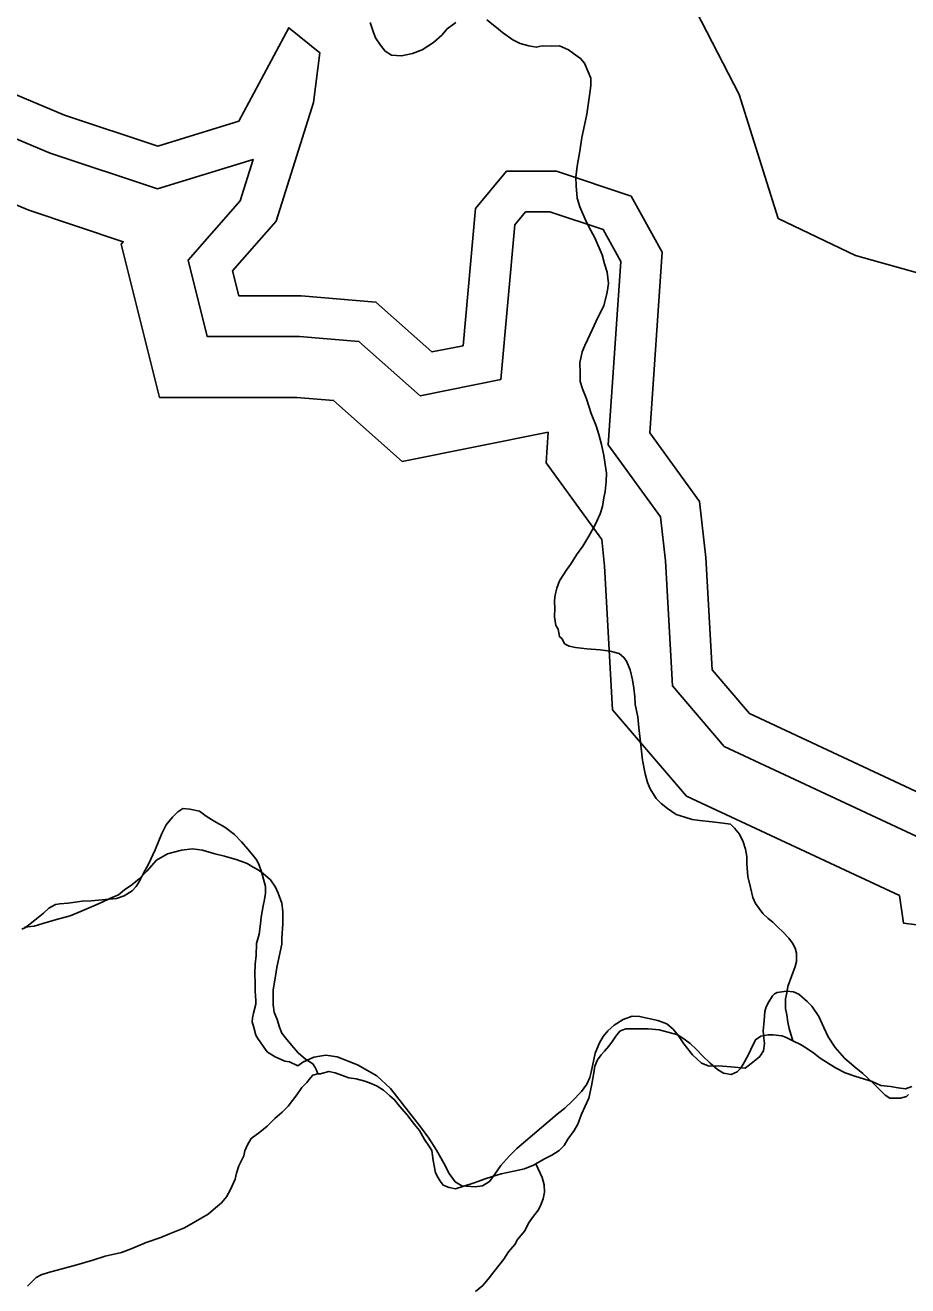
# Model space of a CAD drawing. Extents: x 2001466 to 2224147, y 644118 to 847247.
# Drawn here: x 2059677 to 2061104, y 759405 to 761441 of the extents above; entities that cross this region are included whole.
import ezdxf

# ---------------------------------------------------------------- set-up
doc = ezdxf.new("R2010")
doc.units = 0
for name, color, linetype in [('Exist Boundary Political City Limit New', 7, 'Continuous'), ('Exist Hydrographic Buffer Line', 7, 'Continuous'), ('Exist Hydrographic Lake Shore', 7, 'Continuous'), ('Exist Hydrographic Misc Water Feature', 7, 'Continuous'), ('Exist Road Non-System Type 51', 7, 'Continuous'), ('Map Preparation Boundary City Limit Buffer Line', 7, 'Continuous')]:
    doc.layers.add(name, color=color, linetype=linetype)

msp = doc.modelspace()

# ---------------------------------------------------------------- linework, layer by layer
at = {"layer": 'Exist Boundary Political City Limit New'}
for points in [[(2059671.9, 759980.5), (2059677.8, 759983.4), (2059687.5, 759990.7), (2059706.8, 760006.3), (2059715.5, 760014.8), (2059726.1, 760020.2), (2059732.9, 760021.7), (2059746.8, 760022.8), (2059769.5, 760025.9), (2059783.8, 760026.4), (2059824.9, 760030.3), (2059837.2, 760034.5), (2059850.1, 760042.7), (2059856.4, 760049.5), (2059861.8, 760057.9), (2059868.5, 760071), (2059876.5, 760085.4), (2059887.4, 760108.9), (2059898.1, 760135.1), (2059905.1, 760149.4), (2059915.2, 760161.7), (2059923.6, 760170), (2059932, 760175.4), (2059943, 760174.6), (2059958.9, 760171.1), (2059969.6, 760163.1), (2059982.6, 760155), (2060000, 760145.2), (2060015.2, 760133.6), (2060026.8, 760121.7), (2060037, 760110.1), (2060045.2, 760100.2)], [(2060045.2, 760100.2), (2060051.4, 760092.2), (2060055.4, 760084.1), (2060059, 760073.4), (2060065.4, 760049.7), (2060065.6, 760038.6), (2060063.9, 760028.8), (2060061.6, 760018.3), (2060058.6, 760000), (2060057.4, 759989.2), (2060055.2, 759972.7), (2060051.1, 759957.5), (2060050.5, 759938), (2060049.1, 759924.2), (2060048.8, 759921.3), (2060048.2, 759910.9), (2060049.1, 759890.8), (2060048.9, 759880.5), (2060049.9, 759865.6), (2060049.8, 759859.4), (2060045.9, 759845), (2060044.5, 759837.6), (2060044.2, 759831), (2060046.6, 759821.9), (2060050.1, 759809.6), (2060053, 759804.1), (2060066.5, 759784.5), (2060068.9, 759782.1), (2060081.4, 759774.3), (2060097, 759767.5), (2060104.6, 759766.3), (2060118, 759759.7), (2060126, 759765.9), (2060143.5, 759774), (2060162.9, 759777), (2060181.5, 759774.5), (2060214.1, 759761.5), (2060245.4, 759743.6), (2060267.4, 759723.2), (2060316, 759661.6), (2060329.6, 759643), (2060342, 759623.9), (2060353.9, 759602.5), (2060362.5, 759586.2), (2060372.2, 759572.3), (2060382.8, 759566.3), (2060404.6, 759564.6), (2060416.1, 759565.8), (2060427.4, 759573), (2060436.2, 759585), (2060446, 759599.1), (2060459.2, 759614.1), (2060471.6, 759626.5)], [(2060471.6, 759626.5), (2060537.2, 759681.8), (2060549.4, 759691.7), (2060561.4, 759702.6), (2060576, 759718.4), (2060584.9, 759730.5), (2060590, 759741), (2060591.8, 759749.5), (2060598.5, 759780.5), (2060605.4, 759797.1), (2060611.4, 759807.3), (2060619, 759816.2), (2060629, 759825.3), (2060643.4, 759834.9), (2060657.9, 759840.2), (2060670.2, 759839.8), (2060699.5, 759833.2), (2060714.1, 759827.6), (2060724.4, 759819.2), (2060732.9, 759808.3), (2060741.8, 759795.3), (2060755.6, 759777.9), (2060770.2, 759764.1), (2060782.8, 759759.3), (2060797.6, 759759.6), (2060817.8, 759758.2), (2060840.6, 759755.9), (2060855.2, 759767.6), (2060864.6, 759775.1), (2060870.5, 759784.1), (2060872, 759796.1), (2060871.2, 759804.4), (2060870, 759816.3), (2060871.1, 759827.4), (2060871.6, 759833), (2060872.6, 759847.6), (2060874.5, 759855.2), (2060878.8, 759863.5), (2060884.9, 759872.8), (2060888.4, 759876), (2060892.4, 759878.3), (2060907.6, 759880.5), (2060918.9, 759879.5), (2060927.6, 759875.6), (2060941.2, 759863.7), (2060948.4, 759856.2), (2060959.6, 759839.4), (2060968, 759822), (2060975, 759806.6), (2060986.1, 759789.6), (2061001.5, 759772.4), (2061016.8, 759758.9), (2061031, 759747.4), (2061046.4, 759733.2), (2061067.1, 759712.4), (2061074.8, 759707.8), (2061091.8, 759707.7), (2061101.6, 759710.5), (2061104.8, 759713.5)]]:
    msp.add_lwpolyline(points, dxfattribs=at)
at = {"layer": 'Exist Hydrographic Buffer Line'}
for points in [[(2062196.8, 759931.3), (2062096.2, 759902.5), (2061608.6, 759916.9), (2061605.8, 759926.7), (2061096.9, 759990.3), (2061090.1, 760034.8), (2060746.2, 760195.4), (2060626.6, 760334.9), (2060613.7, 760567.1), (2060609, 760610.1), (2060518.9, 760733.9), (2060522.3, 760783.3), (2060286.5, 760736.1), (2060175.7, 760834.6), (2060116.3, 760839.6), (2059894.3, 760839.6), (2059832.4, 761087.3), (2059835.6, 761091), (2059683.1, 761141.9), (2059574.2, 761187.3), (2059018, 761280)], [(2061166.6, 760107.7), (2060807.1, 760275.6), (2060723.1, 760373.7), (2060711.9, 760575.3), (2060703.9, 760646.8), (2060619.6, 760762.8), (2060640, 761059.2), (2060611.5, 761110.5), (2060525.1, 761139.4), (2060486, 761139.4), (2060468.4, 761118.3), (2060445.7, 760868.3), (2060315.3, 760842.2), (2060216.6, 760930), (2060120.4, 760938), (2059971.2, 760938), (2059940.4, 761061.3), (2060024.4, 761157.3), (2060045.4, 761224), (2059890.8, 761176.4), (2059717.6, 761234.1), (2059601.6, 761282.5)]]:
    msp.add_lwpolyline(points, dxfattribs=at)
at = {"layer": 'Exist Hydrographic Lake Shore'}
msp.add_lwpolyline([(2061149.7, 760188.1), (2060847.7, 760329), (2060787.3, 760399.5), (2060777.3, 760580.7), (2060767.2, 760671.4), (2060686.7, 760782.1), (2060706.8, 761074.1), (2060656.5, 761164.7), (2060535.7, 761205), (2060455.2, 761205), (2060404.9, 761144.6), (2060384.8, 760923.1), (2060334.4, 760913), (2060243.9, 760993.6), (2060123.1, 761003.6), (2060022.4, 761003.6), (2060012.4, 761043.9), (2060082.8, 761124.4), (2060143.2, 761315.7), (2060153.3, 761396.3), (2060103, 761436.6), (2060022.4, 761285.5), (2059891.6, 761245.3), (2059740.6, 761295.6), (2059619.9, 761346)], dxfattribs=at)
at = {"layer": 'Exist Hydrographic Misc Water Feature'}
for points in [[(2060234.8, 761444.9), (2060239.3, 761430.4), (2060243.2, 761420.5), (2060251.4, 761408.7), (2060259, 761398.6), (2060269, 761392.6), (2060285.4, 761391), (2060303, 761394.8), (2060318.8, 761400.9), (2060337.1, 761412.7), (2060350.8, 761424.8), (2060359, 761435), (2060373, 761445)], [(2060423, 761449.2), (2060438.8, 761437.1), (2060448.8, 761429), (2060465.2, 761417.2), (2060476.9, 761411), (2060491.3, 761407.2), (2060503.2, 761405), (2060512.8, 761407.2), (2060527, 761407.1), (2060540.9, 761407.4), (2060555.3, 761401.1), (2060563.1, 761395.1), (2060574.9, 761387.2), (2060580.9, 761379.4), (2060587, 761365.5), (2060591.4, 761355.1), (2060591.1, 761343.4), (2060589.3, 761327.4), (2060585, 761297.2), (2060581.3, 761279.2), (2060577, 761259.5), (2060573.3, 761237.4), (2060569.4, 761213.2), (2060567.2, 761195.3), (2060567.6, 761181.5), (2060569.2, 761161.3), (2060573.7, 761147.2), (2060583.8, 761123.4), (2060591.6, 761109.2), (2060597.7, 761097.4), (2060609.6, 761069.6), (2060613.5, 761055.2), (2060617.6, 761041.6), (2060619.9, 761023.4), (2060617.8, 761009.5), (2060612.1, 760987.3), (2060602, 760967.3), (2060593.8, 760949.5), (2060581.9, 760923.3), (2060577.6, 760913.4), (2060573.7, 760895.3), (2060574.1, 760879.4), (2060573.9, 760865.3), (2060577.8, 760853.3), (2060584.2, 760837.3), (2060592, 760813.5), (2060600.2, 760793.6), (2060604.3, 760779.5), (2060608.4, 760763.5), (2060612.1, 760745.5), (2060614.5, 760731.3), (2060616.4, 760717.2), (2060616.2, 760703.5), (2060614.3, 760687.6), (2060612.3, 760677.3), (2060610.4, 760663.4), (2060606.3, 760651.5), (2060598.5, 760633.5), (2060588.3, 760615.6), (2060578.4, 760599.3), (2060568.4, 760585.4), (2060558.5, 760569.4), (2060552.6, 760561.4), (2060540.7, 760543.4), (2060536.4, 760531.4), (2060534.6, 760525.2), (2060532.9, 760517.4), (2060532.7, 760509.3), (2060532.9, 760499.1), (2060532.7, 760485.3), (2060534.6, 760471.3), (2060538.7, 760465.4), (2060540.5, 760453.3), (2060545, 760449.4), (2060548.7, 760441.5), (2060556.5, 760437.5), (2060566.7, 760435.5), (2060584.8, 760433.6), (2060606.5, 760431.6), (2060622.7, 760429.5), (2060637.1, 760425.7), (2060644.9, 760419.6), (2060649, 760413.7), (2060654.7, 760399.5)], [(2060654.7, 760399.5), (2060658.8, 760383.4), (2060660.9, 760369.8), (2060662.7, 760355.7), (2060662.9, 760343.5), (2060667.2, 760323.7), (2060668.9, 760305.6), (2060670.9, 760287.5), (2060675, 760253.6), (2060679.1, 760231.5), (2060683, 760217.5), (2060687.3, 760207.5), (2060697.2, 760191.8), (2060705.2, 760183.7), (2060715.2, 760175.7), (2060729.4, 760165.9), (2060743.5, 760161.7), (2060755.2, 760157.9), (2060767.3, 760156.1), (2060787.2, 760153.9), (2060805.2, 760151.9), (2060817.1, 760150.1), (2060823.5, 760143.9), (2060831.5, 760134.1), (2060837.6, 760121.9), (2060841.1, 760110), (2060843.4, 760097.9), (2060843.6, 760086.1), (2060845.2, 760065.9), (2060849.5, 760047.8), (2060853.2, 760031.9), (2060857.5, 760021.9), (2060863.5, 760014.1), (2060869.2, 760005.9), (2060877.8, 759998.1), (2060885.6, 759992.1), (2060893.6, 759984), (2060901.8, 759976.2), (2060911.4, 759966.2), (2060917.4, 759958), (2060921.5, 759950.1), (2060923.7, 759942.1), (2060923.5, 759936), (2060923.5, 759928.3), (2060921.7, 759920.1), (2060915.7, 759904.4), (2060910, 759888.2), (2060908, 759878), (2060905.7, 759868.1), (2060906.1, 759852.3), (2060908, 759842.2), (2060909.6, 759830.2), (2060911.8, 759820.1), (2060917.8, 759800.2)], [(2059676, 759983.6), (2059691.6, 759985.7), (2059705.9, 759990), (2059727.7, 759996.1), (2059750, 760002), (2059769.5, 760010), (2059788, 760018.2), (2059801.7, 760024.2), (2059813.8, 760030.1), (2059827.9, 760036.1), (2059837.8, 760044.3), (2059849.7, 760052.2), (2059861.6, 760062.1), (2059873.9, 760074.1), (2059889.5, 760092), (2059907.3, 760102.3), (2059929.6, 760108.2), (2059947.5, 760110.4), (2059963.7, 760108.3), (2059983.6, 760102.5), (2059999.4, 760098.5), (2060019.7, 760092.5), (2060035.7, 760086.5), (2060045.7, 760080.5), (2060053.5, 760076.5), (2060061.9, 760070.4), (2060073.4, 760060.5), (2060081.6, 760048.7), (2060085.9, 760038.7), (2060091.8, 760022.8), (2060093.7, 760008.7), (2060093.7, 759988.8), (2060091.8, 759966.8), (2060091.8, 759956.6), (2060087.5, 759936.6), (2060083.6, 759918.6), (2060081.8, 759904.6), (2060077.7, 759882.5), (2060077.9, 759870.7), (2060077.9, 759858.6), (2060079.7, 759846.5), (2060084.3, 759834.5), (2060088.2, 759822.5), (2060092, 759812.7), (2060098, 759804.9), (2060108.2, 759792.7)], [(2060502.2, 759601.6), (2060516.3, 759609.5), (2060528.4, 759615.4), (2060540.3, 759623.3), (2060548.5, 759631.4), (2060554.4, 759641.5), (2060564.3, 759655.4), (2060570.2, 759665.5), (2060576.4, 759681.6), (2060587.9, 759707.4), (2060592.2, 759727.5), (2060595.9, 759745.5), (2060597.9, 759759.4), (2060602, 759769.7), (2060608, 759777.4), (2060613.7, 759783.8), (2060620.3, 759791.7), (2060626.2, 759799.8), (2060631.7, 759807.8), (2060638.3, 759815.8), (2060642, 759817.7), (2060647.7, 759819.6), (2060657.6, 759819.8), (2060671.9, 759819.6), (2060684, 759819.8), (2060701.9, 759817.9), (2060717.9, 759813.9), (2060732, 759809.7), (2060743.9, 759801.8), (2060751.7, 759795.7), (2060762.2, 759786), (2060771.8, 759776.1), (2060784.3, 759764.1), (2060795.8, 759754.2), (2060805.8, 759747.8), (2060817.9, 759746), (2060828, 759750.1), (2060833.9, 759756.1), (2060839.9, 759766.2), (2060846.2, 759778.2), (2060850.1, 759786.1), (2060857.7, 759802), (2060866.1, 759808), (2060877.8, 759809.9), (2060885.8, 759809.9), (2060900, 759808.1), (2060906.1, 759806), (2060917.8, 759800.2)], [(2060108.2, 759792.7), (2060118.1, 759780.7), (2060130, 759770.8), (2060136.1, 759766.6), (2060141.9, 759762.9), (2060146, 759757), (2060148.2, 759752.6), (2060149.9, 759746.7)], [(2060917.8, 759800.2), (2060930.1, 759794.2), (2060940.1, 759788.3), (2060952, 759780.4), (2060962.1, 759772.4), (2060978.3, 759762.2), (2060987.9, 759756.3), (2061002.3, 759748.4), (2061019.9, 759742.5), (2061046, 759734.5), (2061060.1, 759728.3), (2061075.9, 759726.3), (2061088, 759724.5), (2061100.1, 759722.6), (2061109.9, 759726.4)], [(2060124, 759724.6), (2060132.2, 759732.7), (2060138.2, 759740.7), (2060141.9, 759744.6), (2060149.9, 759746.7)], [(2060149.9, 759746.7), (2060154.2, 759746.8), (2060159.9, 759748.8), (2060167.9, 759750.8), (2060178.4, 759748.8), (2060188.2, 759744.9), (2060200.3, 759740.6), (2060212.2, 759738.8), (2060226.2, 759735.1), (2060236.2, 759731.1), (2060246, 759726.8), (2060256.1, 759720.8), (2060266.3, 759711.2), (2060274.3, 759705.1), (2060282.3, 759694.9), (2060294, 759681), (2060306.3, 759664.9), (2060314.3, 759655.2), (2060322.3, 759641), (2060330.5, 759629.2), (2060334.4, 759622.9), (2060336.5, 759607.2), (2060340.4, 759587.1), (2060344.7, 759579.2), (2060348.4, 759572.9), (2060352.5, 759567.1), (2060362.3, 759563.1), (2060372.8, 759561.2), (2060384.5, 759565.1), (2060404.5, 759571.3), (2060420.3, 759577.5), (2060432.6, 759581.3), (2060446.4, 759585.2), (2060466.7, 759589.5), (2060484.3, 759593.3), (2060498.5, 759599.3), (2060502.2, 759601.6)], [(2059680.9, 759404), (2059689.1, 759412.1), (2059694.7, 759418.1), (2059703.1, 759422.1), (2059714.8, 759426), (2059760.5, 759438.2), (2059786.5, 759446), (2059806.6, 759452.3), (2059832.7, 759458.1), (2059848.7, 759464.2), (2059872.8, 759474.3), (2059896.6, 759482.4), (2059910.6, 759488.5), (2059934.6, 759498.2), (2059952.4, 759508.5), (2059972.7, 759520.4), (2059984.6, 759530.3), (2059994.4, 759538.6), (2060002.4, 759548.3), (2060008.8, 759560.3), (2060016.6, 759576.6), (2060018.6, 759586.4), (2060022.3, 759598.5), (2060030.5, 759614.7), (2060032.2, 759622.5), (2060036.5, 759632.4), (2060042.4, 759642.5), (2060056.4, 759652.5), (2060068.3, 759662.5), (2060080.6, 759674.8), (2060092.5, 759684.8), (2060102.1, 759694.7), (2060116.2, 759712.8), (2060124, 759724.6)], [(2060405, 759395.2), (2060416.9, 759405.2), (2060426.9, 759417.4), (2060434.5, 759427.3), (2060442.5, 759437.4), (2060450.7, 759447.5), (2060458.5, 759459.3), (2060468.7, 759471.5), (2060472.6, 759479.5), (2060484.7, 759493.5), (2060490.5, 759505.5), (2060498.5, 759517.3), (2060506.5, 759527.5), (2060510.8, 759535.4), (2060514.5, 759545.3), (2060516.3, 759555.6), (2060516.1, 759567.4), (2060512.6, 759579.3), (2060502.2, 759601.6)]]:
    msp.add_lwpolyline(points, dxfattribs=at)
at = {"layer": 'Exist Road Non-System Type 51'}
msp.add_lwpolyline([(2058831.9, 762542.9), (2058925.5, 762533.4), (2058960.4, 762517), (2059044.8, 762471.6), (2059103.4, 762422.8), (2059191.2, 762354.4), (2059318.1, 762227.4), (2059415.8, 762237.2), (2059532.9, 762276.3), (2059747.7, 762364.2), (2059851.8, 762378), (2060470.1, 761944.1), (2060538.4, 761856.2), (2060597, 761778), (2060665.3, 761651), (2060831.3, 761328.7), (2060894.1, 761128.7), (2061019.2, 761068.6), (2061304, 760989.2), (2061638, 760894), (2061721, 760858.4)], dxfattribs=at)
at = {"layer": 'Map Preparation Boundary City Limit Buffer Line'}
for points in [[(2059671.9, 759980.5), (2059677.8, 759983.4), (2059687.5, 759990.7), (2059706.8, 760006.3), (2059715.5, 760014.8), (2059726.1, 760020.2), (2059732.9, 760021.7), (2059746.8, 760022.8), (2059769.5, 760025.9), (2059783.8, 760026.4), (2059824.9, 760030.3), (2059837.2, 760034.5), (2059850.1, 760042.7), (2059856.4, 760049.5), (2059861.8, 760057.9), (2059868.5, 760071), (2059876.5, 760085.4), (2059887.4, 760108.9), (2059898.1, 760135.1), (2059905.1, 760149.4), (2059915.2, 760161.7), (2059923.6, 760170), (2059932, 760175.4), (2059943, 760174.6), (2059958.9, 760171.1), (2059969.6, 760163.1), (2059982.6, 760155), (2060000, 760145.2), (2060015.2, 760133.6), (2060026.8, 760121.7), (2060037, 760110.1), (2060045.2, 760100.2)], [(2060045.2, 760100.2), (2060051.4, 760092.2), (2060055.4, 760084.1), (2060059, 760073.4), (2060065.4, 760049.7), (2060065.6, 760038.6), (2060063.9, 760028.8), (2060061.6, 760018.3), (2060058.6, 760000), (2060057.4, 759989.2), (2060055.2, 759972.7), (2060051.1, 759957.5), (2060050.5, 759938), (2060049.1, 759924.2), (2060048.8, 759921.3), (2060048.2, 759910.9), (2060049.1, 759890.8), (2060048.9, 759880.5), (2060049.9, 759865.6), (2060049.8, 759859.4), (2060045.9, 759845), (2060044.5, 759837.6), (2060044.2, 759831), (2060046.6, 759821.9), (2060050.1, 759809.6), (2060053, 759804.1), (2060066.5, 759784.5), (2060068.9, 759782.1), (2060081.4, 759774.3), (2060097, 759767.5), (2060104.6, 759766.3), (2060118, 759759.7), (2060126, 759765.9), (2060143.5, 759774), (2060162.9, 759777), (2060181.5, 759774.5), (2060214.1, 759761.5), (2060245.4, 759743.6), (2060267.4, 759723.2), (2060316, 759661.6), (2060329.6, 759643), (2060342, 759623.9), (2060353.9, 759602.5), (2060362.5, 759586.2), (2060372.2, 759572.3), (2060382.8, 759566.3), (2060404.6, 759564.6), (2060416.1, 759565.8), (2060427.4, 759573), (2060436.2, 759585), (2060446, 759599.1), (2060459.2, 759614.1), (2060471.6, 759626.5)], [(2060471.6, 759626.5), (2060537.2, 759681.8), (2060549.4, 759691.7), (2060561.4, 759702.6), (2060576, 759718.4), (2060584.9, 759730.5), (2060590, 759741), (2060591.8, 759749.5), (2060598.5, 759780.5), (2060605.4, 759797.1), (2060611.4, 759807.3), (2060619, 759816.2), (2060629, 759825.3), (2060643.4, 759834.9), (2060657.9, 759840.2), (2060670.2, 759839.8), (2060699.5, 759833.2), (2060714.1, 759827.6), (2060724.4, 759819.2), (2060732.9, 759808.3), (2060741.8, 759795.3), (2060755.6, 759777.9), (2060770.2, 759764.1), (2060782.8, 759759.3), (2060797.6, 759759.6), (2060817.8, 759758.2), (2060840.6, 759755.9), (2060855.2, 759767.6), (2060864.6, 759775.1), (2060870.5, 759784.1), (2060872, 759796.1), (2060871.2, 759804.4), (2060870, 759816.3), (2060871.1, 759827.4), (2060871.6, 759833), (2060872.6, 759847.6), (2060874.5, 759855.2), (2060878.8, 759863.5), (2060884.9, 759872.8), (2060888.4, 759876), (2060892.4, 759878.3), (2060907.6, 759880.5), (2060918.9, 759879.5), (2060927.6, 759875.6), (2060941.2, 759863.7), (2060948.4, 759856.2), (2060959.6, 759839.4), (2060968, 759822), (2060975, 759806.6), (2060986.1, 759789.6), (2061001.5, 759772.4), (2061016.8, 759758.9), (2061031, 759747.4), (2061046.4, 759733.2), (2061067.1, 759712.4), (2061074.8, 759707.8), (2061091.8, 759707.7), (2061101.6, 759710.5), (2061104.8, 759713.5)]]:
    msp.add_lwpolyline(points, dxfattribs=at)

doc.saveas('drawing.dxf')
